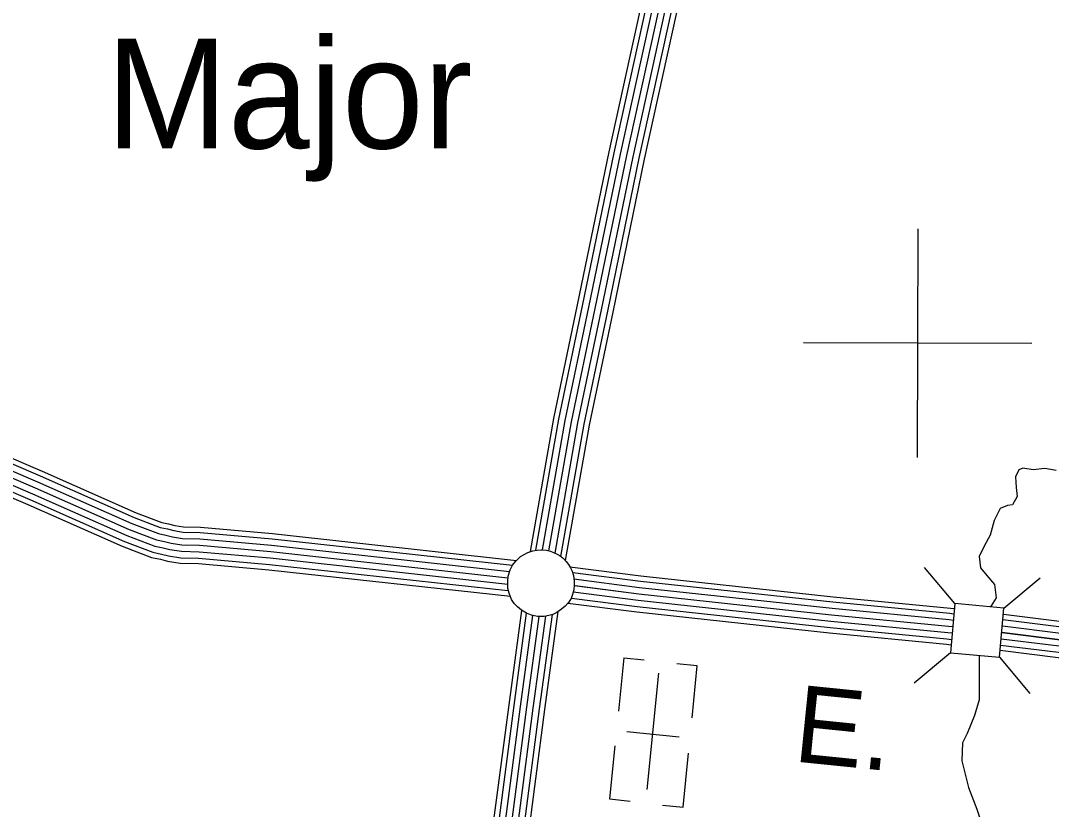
# Model space of a CAD drawing. Extents: x 1788175 to 1969470, y 584502 to 738744.
# Drawn here: x 1865687 to 1870651, y 634958 to 638754 of the extents above; entities that cross this region are included whole.
import ezdxf

# ---------------------------------------------------------------- set-up
doc = ezdxf.new("R2010")
doc.units = 0
for name, color, linetype in [('DESIGN - ROW - Right-of-Way and Easement Labels', 7, 'Continuous'), ('DESIGN - TRANSPORTATION - Text', 7, 'Continuous'), ('DESIGN - UTILITIES - Cable (Underground) with Text', 7, 'Continuous'), ('SURVEY - CENTERLINE - Preliminary Text', 7, 'Continuous'), ('SURVEY - DRAINAGE - Bridge Hydraulic Data - Points - Locators', 7, 'Continuous'), ('SURVEY - DRAINAGE - Storm Sewer', 7, 'Continuous'), ('SURVEY - TRANSPORTATION - Roads', 7, 'Continuous'), ('SURVEY - VEGETATION - Features with Text', 7, 'Continuous')]:
    doc.layers.add(name, color=color, linetype=linetype)

msp = doc.modelspace()

# ---------------------------------------------------------------- linework, layer by layer
at = {"layer": 'DESIGN - TRANSPORTATION - Text'}
for points in [[(1870673.4, 636588.6), (1870619.4, 636598.7), (1870563.5, 636592.7), (1870513.5, 636600.7), (1870493.5, 636592.7), (1870477.5, 636558.7), (1870481.4, 636506.6), (1870485.4, 636464.6), (1870463.3, 636424.6), (1870439.3, 636420.6), (1870403.4, 636406.6), (1870375.3, 636348.6), (1870355.3, 636278.5), (1870327.2, 636224.5), (1870303.2, 636174.5), (1870309.1, 636120.4), (1870339.1, 636084.4), (1870377, 636040.4), (1870385, 635976.3), (1870360.9, 635938.3), (1870356.6, 635933)], [(1870302.7, 635699.4), (1870302.7, 635690.2), (1870302.6, 635592.1), (1870302.5, 635486.1), (1870280.5, 635410), (1870244.4, 635324), (1870222.4, 635278), (1870220.3, 635191.9), (1870252.2, 635063.9), (1870292.1, 634959.8), (1870325.9, 634857.7)]]:
    msp.add_lwpolyline(points, dxfattribs=at)
at = {"layer": 'DESIGN - UTILITIES - Cable (Underground) with Text'}
for p, q in [((1868591.5, 635688.2), (1868565.8, 635431.4)), ((1868591.6, 635688.2), (1868690.6, 635678.3)), ((1868945.4, 635648.8), (1868847.7, 635658.6)), ((1868920.5, 635398.6), (1868945.6, 635648.8)), ((1868606.2, 635332.9), (1868858.5, 635307.7)), ((1868549, 635263.8), (1868523.5, 635008.4)), ((1868877.5, 634969), (1868903.5, 635228.5)), ((1868523.4, 635008.4), (1868622.6, 634998.5)), ((1868778.4, 634978.9), (1868877, 634969))]:
    msp.add_line(p, q, dxfattribs=at)
msp.add_lwpolyline([(1868704.2, 635054.1), (1868760.3, 635614.3)], dxfattribs=at)
at = {"layer": 'SURVEY - CENTERLINE - Preliminary Text'}
for points in [[(1868142.3, 636198.6), (1868254.7, 636840), (1868369.2, 637386.2), (1868521, 638123.1), (1868790.8, 639349.5), (1868999.8, 640255.3), (1869102.7, 640730.3), (1869236.2, 641076.9), (1869432.1, 641536.2), (1869685.6, 642148.3), (1870155.1, 643101.3), (1870289.7, 643406.1), (1870343.6, 643550.5), (1870448.6, 643847.8), (1870451.5, 643858.4)], [(1868168.5, 636205), (1868279, 636835.4), (1868393.4, 637381.2), (1868545.2, 638118), (1868814.9, 639344), (1869023.9, 640249.9), (1869126.5, 640723.2), (1869259.1, 641067.6), (1869454.9, 641526.7), (1869708.1, 642138.1), (1870177.5, 643090.8), (1870312.6, 643396.8), (1870366.9, 643542.1), (1870472.2, 643840.5), (1870472.3, 643841)], [(1868200.3, 636206.8), (1868309.4, 636829.5), (1868423.8, 637374.8), (1868575.5, 638111.5), (1868845.1, 639337.2), (1869054.1, 640243.2), (1869156.2, 640714.3), (1869287.9, 641056), (1869483.5, 641514.6), (1869736.4, 642125.3), (1870205.6, 643077.7), (1870341.3, 643385.1), (1870396, 643531.5), (1870499.9, 643825.8)], [(1868231, 636202.5), (1868339.9, 636823.7), (1868454.1, 637368.5), (1868605.9, 638105), (1868875.4, 639330.4), (1869084.4, 640236.4), (1869186, 640705.4), (1869316.6, 641044.3), (1869512.1, 641502.6), (1869764.6, 642112.5), (1870233.7, 643064.6), (1870370, 643373.4), (1870425.1, 643520.9), (1870529.1, 643815.5)], [(1868260.6, 636191.5), (1868370.3, 636817.8), (1868484.5, 637362.2), (1868636.2, 638098.6), (1868905.6, 639323.6), (1869114.6, 640229.6), (1869215.8, 640696.5), (1869345.3, 641032.6), (1869540.6, 641490.6), (1869792.9, 642099.7), (1870261.8, 643051.5), (1870398.8, 643361.7), (1870454.3, 643510.4), (1870560.4, 643810.9)], [(1868289.2, 636175.4), (1868400.8, 636811.9), (1868514.8, 637355.9), (1868666.5, 638092.1), (1868935.9, 639316.8), (1869144.9, 640222.9), (1869245.6, 640687.6), (1869374.1, 641021), (1869569.2, 641478.6), (1869821.1, 642086.9), (1870289.9, 643038.3), (1870427.5, 643350), (1870483.4, 643499.8), (1870590.7, 643803.5), (1870593.1, 643812.6)], [(1868311.8, 636155.4), (1868426, 636807.1), (1868540, 637350.7), (1868691.6, 638086.8), (1868960.9, 639311.1), (1869170, 640217.3), (1869270.3, 640680.2), (1869397.9, 641011.3), (1869592.9, 641468.6), (1869844.6, 642076.3), (1870313.2, 643027.5), (1870451.3, 643340.3), (1870507.6, 643491), (1870615.2, 643795.9), (1870621.7, 643819.8)], [(1866272.1, 630145.4), (1866299.1, 630213.4), (1866501.2, 630659.5), (1866766.2, 631246.7), (1866933.1, 631582), (1867099.4, 631934.1), (1867315.3, 632383.3), (1867460.9, 632671.1), (1867616.6, 633017.2), (1867677.8, 633213), (1867775.1, 633616.3), (1867832.5, 634092.7), (1867952.1, 634797.9), (1868039.2, 635461.4), (1868100.8, 635915.3)], [(1866294.7, 630135.5), (1866321.8, 630203.7), (1866523.7, 630649.3), (1866788.6, 631236.1), (1866955.3, 631571.2), (1867121.8, 631923.4), (1867337.5, 632372.4), (1867483.2, 632660.5), (1867639.8, 633008.5), (1867701.6, 633206.4), (1867799.5, 633611.9), (1867857, 634089.1), (1867976.6, 634794.2), (1868063.7, 635458.2), (1868124, 635902.5)], [(1866408.3, 630085.6), (1866436, 630155.2), (1866636.7, 630598.2), (1866900.6, 631183), (1867066.9, 631517.1), (1867233.7, 631870.1), (1867448.7, 632317.5), (1867595.2, 632607), (1867755.9, 632964.4), (1867821.2, 633173.3), (1867921.7, 633589.9), (1867979.7, 634071.3), (1868099.2, 634775.7), (1868186.6, 635441.8), (1868248.2, 635896)], [(1866431.9, 630075.3), (1866459.6, 630145.1), (1866660.1, 630587.6), (1866923.9, 631171.9), (1867090, 631505.9), (1867256.9, 631859), (1867471.7, 632306.2), (1867618.4, 632595.9), (1867780, 632955.2), (1867846, 633166.5), (1867947.1, 633585.3), (1868005.2, 634067.6), (1868124.6, 634771.9), (1868212.1, 635438.4), (1868276.1, 635910.5)], [(1866323.1, 630123), (1866350.3, 630191.6), (1866552, 630636.5), (1866816.6, 631222.8), (1866983.2, 631557.7), (1867149.7, 631910.1), (1867365.3, 632358.7), (1867511.2, 632647.1), (1867668.8, 632997.4), (1867731.5, 633198.1), (1867830, 633606.4), (1867887.7, 634084.7), (1868007.2, 634789.6), (1868094.4, 635454.1), (1868153.8, 635891.8)], [(1866351.5, 630110.5), (1866378.9, 630179.5), (1866580.2, 630623.8), (1866844.6, 631209.5), (1867011.1, 631544.2), (1867177.7, 631896.8), (1867393.1, 632345), (1867539.2, 632633.7), (1867697.8, 632986.4), (1867761.4, 633189.8), (1867860.6, 633600.9), (1867918.4, 634080.2), (1868037.9, 634785), (1868125.1, 635450), (1868184.4, 635887)], [(1866379.9, 630098.1), (1866407.4, 630167.3), (1866608.5, 630611), (1866872.6, 631196.3), (1867039, 631530.6), (1867205.7, 631883.4), (1867420.9, 632331.2), (1867567.2, 632620.4), (1867726.9, 632975.4), (1867791.3, 633181.6), (1867891.1, 633595.4), (1867949.1, 634075.8), (1868068.5, 634780.4), (1868155.8, 635445.9), (1868215.9, 635888.1)]]:
    msp.add_lwpolyline(points, dxfattribs=at)
at = {"layer": 'SURVEY - DRAINAGE - Bridge Hydraulic Data - Points - Locators'}
for p, q in [((1870008.2, 637751.4), (1870004.9, 636651.4)), ((1870556.5, 637199.8), (1869456.6, 637203))]:
    msp.add_line(p, q, dxfattribs=at)
at = {"layer": 'SURVEY - DRAINAGE - Storm Sewer'}
for p, q in [((1870185.9, 635948.6), (1870040.5, 636123)), ((1870422.5, 635927.1), (1870597, 636072.5)), ((1870164.4, 635711.9), (1869989.9, 635566.5)), ((1870401, 635690.4), (1870546.4, 635516))]:
    msp.add_line(p, q, dxfattribs=at)
msp.add_lwpolyline([(1870164.4, 635711.9), (1870401, 635690.4), (1870422.5, 635927.1), (1870185.9, 635948.6)], close=True, dxfattribs=at)
at = {"layer": 'SURVEY - TRANSPORTATION - Roads'}
for points in [[(1864753.6, 637004.3), (1865781.9, 636562.7), (1866234.1, 636362.8), (1866359.9, 636315), (1866394.3, 636307.7), (1866424.6, 636300.1), (1866469.8, 636293.1), (1866551.7, 636291.1), (1866898, 636260.6), (1868056.3, 636133.2)], [(1864762.8, 637027.2), (1865791.8, 636585.3), (1866243.5, 636385.7), (1866366.9, 636338.8), (1866399.9, 636331.8), (1866429.5, 636324.4), (1866472, 636317.8), (1866553.1, 636315.8), (1866900.4, 636285.2), (1868075, 636156)], [(1864730.5, 636946.7), (1865757.2, 636505.8), (1866210.5, 636305.4), (1866342.4, 636255.3), (1866380.3, 636247.3), (1866412.3, 636239.3), (1866464.3, 636231.2), (1866548.2, 636229.2), (1866891.9, 636198.9), (1868032.7, 636073.4)], [(1864730.5, 636946.7), (1865757.2, 636505.8), (1866210.5, 636305.4), (1866342.4, 636255.3), (1866380.3, 636247.3), (1866412.3, 636239.3), (1866464.3, 636231.2), (1866548.2, 636229.2), (1866891.9, 636198.9), (1868032.7, 636073.4)], [(1864742.1, 636975.5), (1865769.5, 636534.3), (1866222.3, 636334.1), (1866351.1, 636285.2), (1866387.3, 636277.5), (1866418.5, 636269.7), (1866467, 636262.2), (1866549.9, 636260.2), (1866894.9, 636229.8), (1868042.1, 636103.6)], [(1864707.4, 636889.2), (1865732.4, 636449), (1866187, 636248.1), (1866324.8, 636195.7), (1866366.4, 636186.9), (1866400, 636178.4), (1866458.7, 636169.4), (1866544.7, 636167.3), (1866885.8, 636137.2), (1868033.4, 636011)], [(1864719, 636918), (1865744.8, 636477.4), (1866198.8, 636276.8), (1866333.6, 636225.5), (1866373.4, 636217.1), (1866406.1, 636208.9), (1866461.5, 636200.3), (1866546.4, 636198.2), (1866888.8, 636168.1), (1868033, 636042.2)], [(1864697.8, 636865.3), (1865722.1, 636425.4), (1866177.2, 636224.3), (1866317.6, 636170.9), (1866360.6, 636161.8), (1866394.9, 636153.2), (1866456.4, 636143.7), (1866543.3, 636141.6), (1866883.2, 636111.7), (1868045.7, 635983.7)], [(1868332, 636125.7), (1868674.4, 636081.8), (1869600.2, 635981.3), (1870164.3, 635926.8), (1870183.7, 635924.5)], [(1868346.6, 636098.9), (1868671.5, 636057.3), (1869597.7, 635956.7), (1870161.6, 635902.3), (1870181.5, 635899.8)], [(1868351.7, 636067), (1868667.9, 636026.5), (1869594.5, 635925.9), (1870158.2, 635871.5), (1870178.6, 635868.9)], [(1868347.8, 636005), (1868660.6, 635964.9), (1869588.2, 635864.2), (1870151.4, 635809.8), (1870172.9, 635807.2)], [(1868353, 636035.5), (1868664.2, 635995.7), (1869591.4, 635895), (1870154.8, 635840.6), (1870175.8, 635838.1)], [(1868353.1, 636035.5), (1868664.2, 635995.7), (1869591.4, 635895), (1870154.8, 635840.6), (1870176.7, 635837.9)], [(1868357.4, 636035), (1868664.2, 635995.7), (1869591.4, 635895), (1870154.8, 635840.6), (1870176.7, 635837.9)], [(1868322.6, 635951), (1868653.9, 635908.6), (1869582.4, 635807.8), (1870145.2, 635753.4), (1870167.9, 635750.6)], [(1868339.5, 635974.8), (1868656.9, 635934.1), (1869585, 635833.4), (1870148, 635779), (1870170.2, 635776.3)], [(1872832.1, 634921.4), (1872812.4, 635014), (1872789.1, 635082.1), (1872745.1, 635172.6), (1872683.5, 635274.1), (1872643.3, 635321.6), (1872586.6, 635380.6), (1872509, 635456.4), (1872449.4, 635512.1), (1872380.9, 635571.9), (1872291.2, 635627.3), (1872176.3, 635676.1), (1872082.6, 635702.9), (1871994.9, 635718), (1871911.6, 635730.3), (1871662.3, 635764.7), (1871496.3, 635783), (1871336, 635797.1), (1870702.1, 635861.4), (1870419.7, 635896.3)], [(1872806.8, 634917.1), (1872787.6, 635007.1), (1872765.2, 635072.3), (1872722.5, 635160.3), (1872662.6, 635259.1), (1872624.2, 635304.3), (1872568.3, 635362.5), (1872491.3, 635437.8), (1872432.1, 635493), (1872365.6, 635551.1), (1872279.4, 635604.4), (1872167.7, 635651.8), (1872076.9, 635677.8), (1871990.9, 635692.6), (1871907.9, 635704.8), (1871659.1, 635739.1), (1871493.7, 635757.4), (1871333.6, 635771.5), (1870699.2, 635835.9), (1870417.4, 635870.7)], [(1872745.6, 634906.5), (1872727.7, 634990.5), (1872707.8, 635048.6), (1872668, 635130.6), (1872612.1, 635222.7), (1872578.2, 635262.8), (1872524.3, 635318.8), (1872448.5, 635392.9), (1872390.6, 635447), (1872328.7, 635501.1), (1872250.8, 635549.1), (1872146.9, 635593.2), (1872063, 635617.3), (1871981.1, 635631.4), (1871899.2, 635643.4), (1871651.4, 635677.6), (1871487.6, 635695.7), (1871327.7, 635709.8), (1870692.3, 635774.3), (1870411.8, 635808.9)], [(1870411.8, 635808.9), (1870692.3, 635774.3), (1871327.7, 635709.8), (1871487.6, 635695.7), (1871651.4, 635677.6), (1871899.2, 635643.4), (1871981.1, 635631.4), (1872063, 635617.3), (1872146.9, 635593.2), (1872250.8, 635549.1), (1872328.7, 635501.1), (1872390.6, 635447), (1872448.5, 635392.9), (1872524.3, 635318.8), (1872578.2, 635262.8), (1872612.1, 635222.7), (1872668, 635130.6), (1872707.8, 635048.6), (1872727.7, 634990.5), (1872745.6, 634906.5)], [(1870412.7, 635808.8), (1870692.3, 635774.3), (1871327.7, 635709.8), (1871487.6, 635695.7), (1871651.4, 635677.6), (1871899.2, 635643.4), (1871981.1, 635631.4), (1872063, 635617.3), (1872146.9, 635593.2), (1872250.8, 635549.1), (1872328.7, 635501.1), (1872390.6, 635447), (1872448.5, 635392.9), (1872524.3, 635318.8), (1872578.2, 635262.8), (1872612.1, 635222.7), (1872668, 635130.6), (1872707.8, 635048.6), (1872727.7, 634990.5), (1872745.6, 634906.5)], [(1872776.2, 634911.8), (1872757.7, 634998.8), (1872736.5, 635060.4), (1872695.2, 635145.5), (1872637.3, 635240.9), (1872601.2, 635283.6), (1872546.3, 635340.7), (1872469.9, 635415.3), (1872411.3, 635470), (1872347.1, 635526.1), (1872265.1, 635576.8), (1872157.3, 635622.5), (1872069.9, 635647.6), (1871986, 635662), (1871903.6, 635674.1), (1871655.3, 635708.4), (1871490.7, 635726.6), (1871330.7, 635740.7), (1870695.8, 635805.1), (1870414.6, 635839.8)], [(1872684.5, 634895.9), (1872667.9, 634974), (1872650.4, 635024.9), (1872613.4, 635101), (1872561.6, 635186.4), (1872532.1, 635221.2), (1872480.3, 635275.2), (1872405.6, 635348.1), (1872349, 635401), (1872291.7, 635451), (1872222.2, 635493.9), (1872126.2, 635534.7), (1872049.2, 635556.8), (1871971.4, 635570.1), (1871890.4, 635582), (1871643.8, 635616.1), (1871481.5, 635634), (1871321.9, 635648.1), (1870685.4, 635712.6), (1870406.2, 635747.1)], [(1872715.1, 634901.2), (1872697.8, 634982.3), (1872679.1, 635036.7), (1872640.7, 635115.8), (1872586.9, 635204.6), (1872555.2, 635242), (1872502.3, 635297), (1872427, 635370.5), (1872369.8, 635424), (1872310.2, 635476), (1872236.5, 635521.5), (1872136.6, 635564), (1872056.1, 635587), (1871976.2, 635600.7), (1871894.8, 635612.7), (1871647.6, 635646.8), (1871484.5, 635664.9), (1871324.8, 635679), (1870688.8, 635743.5), (1870409, 635778)], [(1872660.1, 634891.7), (1872644, 634967.4), (1872627.5, 635015.4), (1872591.7, 635089.1), (1872541.5, 635171.9), (1872513.8, 635204.7), (1872462.7, 635257.8), (1872388.6, 635330.2), (1872332.4, 635382.6), (1872277, 635431), (1872210.8, 635471.9), (1872117.9, 635511.3), (1872043.7, 635532.6), (1871967.5, 635545.7), (1871887, 635557.6), (1871640.7, 635591.5), (1871479, 635609.4), (1871319.5, 635623.5), (1870682.6, 635688.1), (1870403.9, 635722.5)]]:
    msp.add_lwpolyline(points, dxfattribs=at)
at = {"layer": 'SURVEY - VEGETATION - Features with Text'}
msp.add_lwpolyline([(1868069.8, 636151.1), (1868080.9, 636161.7), (1868095.2, 636174.5), (1868111.6, 636184.6), (1868129.9, 636194.1), (1868153.2, 636202.6), (1868175.4, 636206.1), (1868193.4, 636207.4), (1868220.4, 636205.1), (1868239.1, 636200.5), (1868254.1, 636194.6), (1868271.7, 636186.3), (1868286.1, 636177.8), (1868301.2, 636166.2), (1868315.1, 636152), (1868325.9, 636136.8), (1868334.8, 636120.5), (1868343.7, 636104.2), (1868349.6, 636083.3), (1868353.1, 636056), (1868353.1, 636036.8), (1868350.7, 636015.4), (1868344.4, 635992.7), (1868338.1, 635972.8), (1868325.4, 635954.3), (1868309.9, 635935.7), (1868291.9, 635921.2), (1868269.9, 635906.2), (1868249.8, 635896.5), (1868230.2, 635890.8), (1868209, 635886.8), (1868176.4, 635887.1), (1868147.9, 635893), (1868122.7, 635903), (1868099, 635916.3), (1868079.3, 635932.3), (1868064, 635948.5), (1868051.2, 635969.1), (1868039.8, 635999.5), (1868033.2, 636021), (1868032.8, 636054.3), (1868034.4, 636080.7), (1868044.9, 636111.8), (1868056.4, 636133.2)], close=True, dxfattribs=at)

# ---------------------------------------------------------------- texts
at = {"layer": 'DESIGN - ROW - Right-of-Way and Easement Labels'}
msp.add_text('E.', height=370, rotation=354.2084, dxfattribs=at).set_placement((1869402.9, 635189.8))
at = {"layer": 'SURVEY - VEGETATION - Features with Text'}
msp.add_text('Major', height=528, dxfattribs=at).set_placement((1866097.8, 638138.8))

doc.saveas('drawing.dxf')
